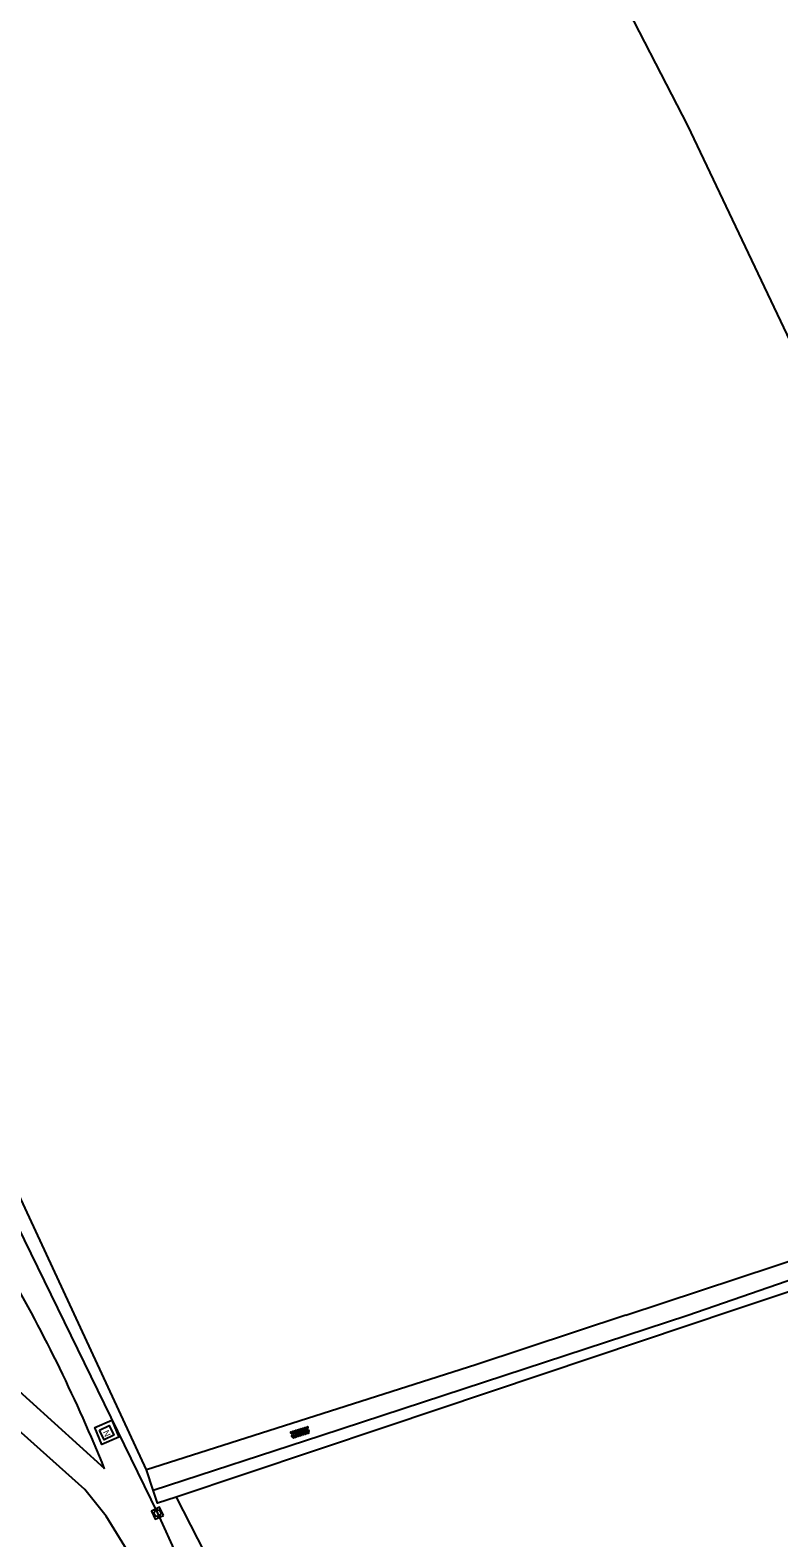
# Model space of a CAD drawing. Extents: x 135999 to 138000, y 396000 to 398501.
# Drawn here: x 137274.5 to 137358.4, y 397475.1 to 397644 of the extents above; entities that cross this region are included whole.
import ezdxf

# ---------------------------------------------------------------- set-up
doc = ezdxf.new("R2010")
doc.units = 0
for name, color, linetype in [('gg-knt-BGT kruinlijn', 7, 'Continuous'), ('gg-knt-bovenkant onderkant talud', 7, 'Continuous'), ('gg-knt-bronhoudergrens', 7, 'Continuous'), ('gg-knt-onverhard', 7, 'Continuous'), ('gg-knt-verharding', 7, 'Continuous'), ('gg-kwrk-duiker nz buis', 7, 'Continuous'), ('gt-grn-groengrens', 7, 'Continuous'), ('gt-grn-vlakafsluiter', 7, 'Continuous'), ('gt-symb-nortonput', 7, 'Continuous'), ('gt-symb-overige verharding', 7, 'Continuous'), ('gt-symb-rioolschacht', 7, 'Continuous')]:
    doc.layers.add(name, color=color, linetype=linetype)

# ---------------------------------------------------------------- blocks, each defined once
blk = doc.blocks.new('gt0-NPUT')
at = {"layer": 'gt-symb-nortonput'}
blk.add_lwpolyline([(-0.57, -0.61), (-0.57, 0.59), (0.63, 0.59), (0.63, -0.61)], close=True, dxfattribs=at)
blk.add_text('N', height=0.7, dxfattribs=at).set_placement((-0.22, -0.38))
blk = doc.blocks.new('gt0-RS')
at = {"layer": 'gt-symb-rioolschacht'}
blk.add_lwpolyline([(-0.5, -0.5), (0.5, -0.5), (0.5, 0.5), (-0.5, 0.5)], close=True, dxfattribs=at)
blk.add_circle((0, 0), 0.375, dxfattribs=at)
blk = doc.blocks.new('gt0-OVH')
at = {"layer": 'gt-symb-overige verharding'}
for points in [[(-0.97, 0.3), (-0.97, 0.31), (-0.96, 0.32), (-0.97, 0.33), (-0.97, 0.34), (-0.98, 0.35), (-0.99, 0.35), (-1, 0.36), (-1.01, 0.35), (-1.02, 0.35), (-1.03, 0.34), (-1.03, 0.33), (-1.04, 0.32), (-1.03, 0.31), (-1.03, 0.3), (-1.02, 0.29), (-1.01, 0.29), (-1, 0.28), (-0.99, 0.29), (-0.98, 0.29)], [(-0.87, 0.11), (-0.87, 0.12), (-0.86, 0.13), (-0.87, 0.14), (-0.87, 0.15), (-0.88, 0.16), (-0.89, 0.16), (-0.9, 0.16), (-0.91, 0.16), (-0.92, 0.16), (-0.93, 0.15), (-0.93, 0.14), (-0.94, 0.13), (-0.93, 0.12), (-0.93, 0.11), (-0.92, 0.1), (-0.91, 0.09), (-0.9, 0.09), (-0.89, 0.09), (-0.88, 0.1)], [(-0.77, 0.3), (-0.77, 0.31), (-0.76, 0.32), (-0.77, 0.33), (-0.77, 0.34), (-0.78, 0.35), (-0.79, 0.35), (-0.8, 0.36), (-0.81, 0.35), (-0.82, 0.35), (-0.83, 0.34), (-0.83, 0.33), (-0.84, 0.32), (-0.83, 0.31), (-0.83, 0.3), (-0.82, 0.29), (-0.81, 0.29), (-0.8, 0.28), (-0.79, 0.29), (-0.78, 0.29)], [(-0.67, 0.11), (-0.67, 0.12), (-0.66, 0.13), (-0.67, 0.14), (-0.67, 0.15), (-0.68, 0.16), (-0.69, 0.16), (-0.7, 0.16), (-0.71, 0.16), (-0.72, 0.16), (-0.73, 0.15), (-0.73, 0.14), (-0.74, 0.13), (-0.73, 0.12), (-0.73, 0.11), (-0.72, 0.1), (-0.71, 0.09), (-0.7, 0.09), (-0.69, 0.09), (-0.68, 0.1)], [(-0.57, 0.3), (-0.57, 0.31), (-0.56, 0.32), (-0.57, 0.33), (-0.57, 0.34), (-0.58, 0.35), (-0.59, 0.35), (-0.6, 0.36), (-0.61, 0.35), (-0.62, 0.35), (-0.63, 0.34), (-0.63, 0.33), (-0.64, 0.32), (-0.63, 0.31), (-0.63, 0.3), (-0.62, 0.29), (-0.61, 0.29), (-0.6, 0.28), (-0.59, 0.29), (-0.58, 0.29)], [(-0.47, 0.11), (-0.47, 0.12), (-0.46, 0.13), (-0.47, 0.14), (-0.47, 0.15), (-0.48, 0.16), (-0.49, 0.16), (-0.5, 0.16), (-0.51, 0.16), (-0.52, 0.16), (-0.53, 0.15), (-0.53, 0.14), (-0.54, 0.13), (-0.53, 0.12), (-0.53, 0.11), (-0.52, 0.1), (-0.51, 0.09), (-0.5, 0.09), (-0.49, 0.09), (-0.48, 0.1)], [(-0.37, 0.3), (-0.37, 0.31), (-0.36, 0.32), (-0.37, 0.33), (-0.37, 0.34), (-0.38, 0.35), (-0.39, 0.35), (-0.4, 0.36), (-0.41, 0.35), (-0.42, 0.35), (-0.43, 0.34), (-0.43, 0.33), (-0.44, 0.32), (-0.43, 0.31), (-0.43, 0.3), (-0.42, 0.29), (-0.41, 0.29), (-0.4, 0.28), (-0.39, 0.29), (-0.38, 0.29)], [(-0.27, 0.11), (-0.27, 0.12), (-0.26, 0.13), (-0.27, 0.14), (-0.27, 0.15), (-0.28, 0.16), (-0.29, 0.16), (-0.3, 0.16), (-0.31, 0.16), (-0.32, 0.16), (-0.33, 0.15), (-0.33, 0.14), (-0.34, 0.13), (-0.33, 0.12), (-0.33, 0.11), (-0.32, 0.1), (-0.31, 0.09), (-0.3, 0.09), (-0.29, 0.09), (-0.28, 0.1)], [(-0.17, 0.3), (-0.17, 0.31), (-0.16, 0.32), (-0.17, 0.33), (-0.17, 0.34), (-0.18, 0.35), (-0.19, 0.35), (-0.2, 0.36), (-0.21, 0.35), (-0.22, 0.35), (-0.23, 0.34), (-0.23, 0.33), (-0.24, 0.32), (-0.23, 0.31), (-0.23, 0.3), (-0.22, 0.29), (-0.21, 0.29), (-0.2, 0.28), (-0.19, 0.29), (-0.18, 0.29)], [(-0.07, 0.11), (-0.07, 0.12), (-0.06, 0.13), (-0.07, 0.14), (-0.07, 0.15), (-0.08, 0.16), (-0.09, 0.16), (-0.1, 0.16), (-0.11, 0.16), (-0.12, 0.16), (-0.13, 0.15), (-0.13, 0.14), (-0.14, 0.13), (-0.13, 0.12), (-0.13, 0.11), (-0.12, 0.1), (-0.11, 0.09), (-0.1, 0.09), (-0.09, 0.09), (-0.08, 0.1)], [(0.03, 0.3), (0.03, 0.31), (0.04, 0.32), (0.03, 0.33), (0.03, 0.34), (0.02, 0.35), (0.01, 0.35), (0, 0.36), (-0.01, 0.35), (-0.02, 0.35), (-0.03, 0.34), (-0.03, 0.33), (-0.04, 0.32), (-0.03, 0.31), (-0.03, 0.3), (-0.02, 0.29), (-0.01, 0.29), (0, 0.28), (0.01, 0.29), (0.02, 0.29)], [(0.13, 0.11), (0.13, 0.12), (0.14, 0.13), (0.13, 0.14), (0.13, 0.15), (0.12, 0.16), (0.11, 0.16), (0.1, 0.16), (0.09, 0.16), (0.08, 0.16), (0.07, 0.15), (0.07, 0.14), (0.06, 0.13), (0.07, 0.12), (0.07, 0.11), (0.08, 0.1), (0.09, 0.09), (0.1, 0.09), (0.11, 0.09), (0.12, 0.1)], [(0.23, 0.3), (0.23, 0.31), (0.24, 0.32), (0.23, 0.33), (0.23, 0.34), (0.22, 0.35), (0.21, 0.35), (0.2, 0.36), (0.19, 0.35), (0.18, 0.35), (0.17, 0.34), (0.17, 0.33), (0.16, 0.32), (0.17, 0.31), (0.17, 0.3), (0.18, 0.29), (0.19, 0.29), (0.2, 0.28), (0.21, 0.29), (0.22, 0.29)], [(0.33, 0.11), (0.33, 0.12), (0.34, 0.13), (0.33, 0.14), (0.33, 0.15), (0.32, 0.16), (0.31, 0.16), (0.3, 0.16), (0.29, 0.16), (0.28, 0.16), (0.27, 0.15), (0.27, 0.14), (0.26, 0.13), (0.27, 0.12), (0.27, 0.11), (0.28, 0.1), (0.29, 0.09), (0.3, 0.09), (0.31, 0.09), (0.32, 0.1)], [(0.43, 0.3), (0.43, 0.31), (0.44, 0.32), (0.43, 0.33), (0.43, 0.34), (0.42, 0.35), (0.41, 0.35), (0.4, 0.36), (0.39, 0.35), (0.38, 0.35), (0.37, 0.34), (0.37, 0.33), (0.36, 0.32), (0.37, 0.31), (0.37, 0.3), (0.38, 0.29), (0.39, 0.29), (0.4, 0.28), (0.41, 0.29), (0.42, 0.29)], [(0.53, 0.11), (0.53, 0.12), (0.54, 0.13), (0.53, 0.14), (0.53, 0.15), (0.52, 0.16), (0.51, 0.16), (0.5, 0.16), (0.49, 0.16), (0.48, 0.16), (0.47, 0.15), (0.47, 0.14), (0.46, 0.13), (0.47, 0.12), (0.47, 0.11), (0.48, 0.1), (0.49, 0.09), (0.5, 0.09), (0.51, 0.09), (0.52, 0.1)], [(0.63, 0.3), (0.63, 0.31), (0.64, 0.32), (0.63, 0.33), (0.63, 0.34), (0.62, 0.35), (0.61, 0.35), (0.6, 0.36), (0.59, 0.35), (0.58, 0.35), (0.57, 0.34), (0.57, 0.33), (0.56, 0.32), (0.57, 0.31), (0.57, 0.3), (0.58, 0.29), (0.59, 0.29), (0.6, 0.28), (0.61, 0.29), (0.62, 0.29)], [(0.73, 0.11), (0.73, 0.12), (0.74, 0.13), (0.73, 0.14), (0.73, 0.15), (0.72, 0.16), (0.71, 0.16), (0.7, 0.16), (0.69, 0.16), (0.68, 0.16), (0.67, 0.15), (0.67, 0.14), (0.66, 0.13), (0.67, 0.12), (0.67, 0.11), (0.68, 0.1), (0.69, 0.09), (0.7, 0.09), (0.71, 0.09), (0.72, 0.1)], [(0.83, 0.3), (0.83, 0.31), (0.84, 0.32), (0.83, 0.33), (0.83, 0.34), (0.82, 0.35), (0.81, 0.35), (0.8, 0.36), (0.79, 0.35), (0.78, 0.35), (0.77, 0.34), (0.77, 0.33), (0.76, 0.32), (0.77, 0.31), (0.77, 0.3), (0.78, 0.29), (0.79, 0.29), (0.8, 0.28), (0.81, 0.29), (0.82, 0.29)], [(0.93, 0.11), (0.93, 0.12), (0.94, 0.13), (0.93, 0.14), (0.93, 0.15), (0.92, 0.16), (0.91, 0.16), (0.9, 0.16), (0.89, 0.16), (0.88, 0.16), (0.87, 0.15), (0.87, 0.14), (0.86, 0.13), (0.87, 0.12), (0.87, 0.11), (0.88, 0.1), (0.89, 0.09), (0.9, 0.09), (0.91, 0.09), (0.92, 0.1)], [(1.03, 0.3), (1.03, 0.31), (1.04, 0.32), (1.03, 0.33), (1.03, 0.34), (1.02, 0.35), (1.01, 0.35), (1, 0.36), (0.99, 0.35), (0.98, 0.35), (0.97, 0.34), (0.97, 0.33), (0.96, 0.32), (0.97, 0.31), (0.97, 0.3), (0.98, 0.29), (0.99, 0.29), (1, 0.28), (1.01, 0.29), (1.02, 0.29)], [(-0.97, -0.14), (-0.97, -0.13), (-0.96, -0.12), (-0.97, -0.11), (-0.97, -0.1), (-0.98, -0.09), (-0.99, -0.09), (-1, -0.08), (-1.01, -0.09), (-1.02, -0.09), (-1.03, -0.1), (-1.03, -0.11), (-1.04, -0.12), (-1.03, -0.13), (-1.03, -0.14), (-1.02, -0.15), (-1.01, -0.15), (-1, -0.16), (-0.99, -0.15), (-0.98, -0.15)], [(-0.87, -0.33), (-0.87, -0.32), (-0.86, -0.31), (-0.87, -0.3), (-0.87, -0.29), (-0.88, -0.28), (-0.89, -0.28), (-0.9, -0.28), (-0.91, -0.28), (-0.92, -0.28), (-0.93, -0.29), (-0.93, -0.3), (-0.94, -0.31), (-0.93, -0.32), (-0.93, -0.33), (-0.92, -0.34), (-0.91, -0.35), (-0.9, -0.35), (-0.89, -0.35), (-0.88, -0.34)], [(-0.77, -0.14), (-0.77, -0.13), (-0.76, -0.12), (-0.77, -0.11), (-0.77, -0.1), (-0.78, -0.09), (-0.79, -0.09), (-0.8, -0.08), (-0.81, -0.09), (-0.82, -0.09), (-0.83, -0.1), (-0.83, -0.11), (-0.84, -0.12), (-0.83, -0.13), (-0.83, -0.14), (-0.82, -0.15), (-0.81, -0.15), (-0.8, -0.16), (-0.79, -0.15), (-0.78, -0.15)], [(-0.67, -0.33), (-0.67, -0.32), (-0.66, -0.31), (-0.67, -0.3), (-0.67, -0.29), (-0.68, -0.28), (-0.69, -0.28), (-0.7, -0.28), (-0.71, -0.28), (-0.72, -0.28), (-0.73, -0.29), (-0.73, -0.3), (-0.74, -0.31), (-0.73, -0.32), (-0.73, -0.33), (-0.72, -0.34), (-0.71, -0.35), (-0.7, -0.35), (-0.69, -0.35), (-0.68, -0.34)], [(-0.57, -0.14), (-0.57, -0.13), (-0.56, -0.12), (-0.57, -0.11), (-0.57, -0.1), (-0.58, -0.09), (-0.59, -0.09), (-0.6, -0.08), (-0.61, -0.09), (-0.62, -0.09), (-0.63, -0.1), (-0.63, -0.11), (-0.64, -0.12), (-0.63, -0.13), (-0.63, -0.14), (-0.62, -0.15), (-0.61, -0.15), (-0.6, -0.16), (-0.59, -0.15), (-0.58, -0.15)], [(-0.47, -0.33), (-0.47, -0.32), (-0.46, -0.31), (-0.47, -0.3), (-0.47, -0.29), (-0.48, -0.28), (-0.49, -0.28), (-0.5, -0.28), (-0.51, -0.28), (-0.52, -0.28), (-0.53, -0.29), (-0.53, -0.3), (-0.54, -0.31), (-0.53, -0.32), (-0.53, -0.33), (-0.52, -0.34), (-0.51, -0.35), (-0.5, -0.35), (-0.49, -0.35), (-0.48, -0.34)], [(-0.37, -0.14), (-0.37, -0.13), (-0.36, -0.12), (-0.37, -0.11), (-0.37, -0.1), (-0.38, -0.09), (-0.39, -0.09), (-0.4, -0.08), (-0.41, -0.09), (-0.42, -0.09), (-0.43, -0.1), (-0.43, -0.11), (-0.44, -0.12), (-0.43, -0.13), (-0.43, -0.14), (-0.42, -0.15), (-0.41, -0.15), (-0.4, -0.16), (-0.39, -0.15), (-0.38, -0.15)], [(-0.27, -0.33), (-0.27, -0.32), (-0.26, -0.31), (-0.27, -0.3), (-0.27, -0.29), (-0.28, -0.28), (-0.29, -0.28), (-0.3, -0.28), (-0.31, -0.28), (-0.32, -0.28), (-0.33, -0.29), (-0.33, -0.3), (-0.34, -0.31), (-0.33, -0.32), (-0.33, -0.33), (-0.32, -0.34), (-0.31, -0.35), (-0.3, -0.35), (-0.29, -0.35), (-0.28, -0.34)], [(-0.17, -0.14), (-0.17, -0.13), (-0.16, -0.12), (-0.17, -0.11), (-0.17, -0.1), (-0.18, -0.09), (-0.19, -0.09), (-0.2, -0.08), (-0.21, -0.09), (-0.22, -0.09), (-0.23, -0.1), (-0.23, -0.11), (-0.24, -0.12), (-0.23, -0.13), (-0.23, -0.14), (-0.22, -0.15), (-0.21, -0.15), (-0.2, -0.16), (-0.19, -0.15), (-0.18, -0.15)], [(-0.07, -0.33), (-0.07, -0.32), (-0.06, -0.31), (-0.07, -0.3), (-0.07, -0.29), (-0.08, -0.28), (-0.09, -0.28), (-0.1, -0.28), (-0.11, -0.28), (-0.12, -0.28), (-0.13, -0.29), (-0.13, -0.3), (-0.14, -0.31), (-0.13, -0.32), (-0.13, -0.33), (-0.12, -0.34), (-0.11, -0.35), (-0.1, -0.35), (-0.09, -0.35), (-0.08, -0.34)], [(0.03, -0.14), (0.03, -0.13), (0.04, -0.12), (0.03, -0.11), (0.03, -0.1), (0.02, -0.09), (0.01, -0.09), (0, -0.08), (-0.01, -0.09), (-0.02, -0.09), (-0.03, -0.1), (-0.03, -0.11), (-0.04, -0.12), (-0.03, -0.13), (-0.03, -0.14), (-0.02, -0.15), (-0.01, -0.15), (0, -0.16), (0.01, -0.15), (0.02, -0.15)], [(0.13, -0.33), (0.13, -0.32), (0.14, -0.31), (0.13, -0.3), (0.13, -0.29), (0.12, -0.28), (0.11, -0.28), (0.1, -0.28), (0.09, -0.28), (0.08, -0.28), (0.07, -0.29), (0.07, -0.3), (0.06, -0.31), (0.07, -0.32), (0.07, -0.33), (0.08, -0.34), (0.09, -0.35), (0.1, -0.35), (0.11, -0.35), (0.12, -0.34)], [(0.23, -0.14), (0.23, -0.13), (0.24, -0.12), (0.23, -0.11), (0.23, -0.1), (0.22, -0.09), (0.21, -0.09), (0.2, -0.08), (0.19, -0.09), (0.18, -0.09), (0.17, -0.1), (0.17, -0.11), (0.16, -0.12), (0.17, -0.13), (0.17, -0.14), (0.18, -0.15), (0.19, -0.15), (0.2, -0.16), (0.21, -0.15), (0.22, -0.15)], [(0.33, -0.33), (0.33, -0.32), (0.34, -0.31), (0.33, -0.3), (0.33, -0.29), (0.32, -0.28), (0.31, -0.28), (0.3, -0.28), (0.29, -0.28), (0.28, -0.28), (0.27, -0.29), (0.27, -0.3), (0.26, -0.31), (0.27, -0.32), (0.27, -0.33), (0.28, -0.34), (0.29, -0.35), (0.3, -0.35), (0.31, -0.35), (0.32, -0.34)], [(0.43, -0.14), (0.43, -0.13), (0.44, -0.12), (0.43, -0.11), (0.43, -0.1), (0.42, -0.09), (0.41, -0.09), (0.4, -0.08), (0.39, -0.09), (0.38, -0.09), (0.37, -0.1), (0.37, -0.11), (0.36, -0.12), (0.37, -0.13), (0.37, -0.14), (0.38, -0.15), (0.39, -0.15), (0.4, -0.16), (0.41, -0.15), (0.42, -0.15)], [(0.53, -0.33), (0.53, -0.32), (0.54, -0.31), (0.53, -0.3), (0.53, -0.29), (0.52, -0.28), (0.51, -0.28), (0.5, -0.28), (0.49, -0.28), (0.48, -0.28), (0.47, -0.29), (0.47, -0.3), (0.46, -0.31), (0.47, -0.32), (0.47, -0.33), (0.48, -0.34), (0.49, -0.35), (0.5, -0.35), (0.51, -0.35), (0.52, -0.34)], [(0.63, -0.14), (0.63, -0.13), (0.64, -0.12), (0.63, -0.11), (0.63, -0.1), (0.62, -0.09), (0.61, -0.09), (0.6, -0.08), (0.59, -0.09), (0.58, -0.09), (0.57, -0.1), (0.57, -0.11), (0.56, -0.12), (0.57, -0.13), (0.57, -0.14), (0.58, -0.15), (0.59, -0.15), (0.6, -0.16), (0.61, -0.15), (0.62, -0.15)], [(0.73, -0.33), (0.73, -0.32), (0.74, -0.31), (0.73, -0.3), (0.73, -0.29), (0.72, -0.28), (0.71, -0.28), (0.7, -0.28), (0.69, -0.28), (0.68, -0.28), (0.67, -0.29), (0.67, -0.3), (0.66, -0.31), (0.67, -0.32), (0.67, -0.33), (0.68, -0.34), (0.69, -0.35), (0.7, -0.35), (0.71, -0.35), (0.72, -0.34)], [(0.83, -0.14), (0.83, -0.13), (0.84, -0.12), (0.83, -0.11), (0.83, -0.1), (0.82, -0.09), (0.81, -0.09), (0.8, -0.08), (0.79, -0.09), (0.78, -0.09), (0.77, -0.1), (0.77, -0.11), (0.76, -0.12), (0.77, -0.13), (0.77, -0.14), (0.78, -0.15), (0.79, -0.15), (0.8, -0.16), (0.81, -0.15), (0.82, -0.15)], [(0.93, -0.33), (0.93, -0.32), (0.94, -0.31), (0.93, -0.3), (0.93, -0.29), (0.92, -0.28), (0.91, -0.28), (0.9, -0.28), (0.89, -0.28), (0.88, -0.28), (0.87, -0.29), (0.87, -0.3), (0.86, -0.31), (0.87, -0.32), (0.87, -0.33), (0.88, -0.34), (0.89, -0.35), (0.9, -0.35), (0.91, -0.35), (0.92, -0.34)], [(1.03, -0.14), (1.03, -0.13), (1.04, -0.12), (1.03, -0.11), (1.03, -0.1), (1.02, -0.09), (1.01, -0.09), (1, -0.08), (0.99, -0.09), (0.98, -0.09), (0.97, -0.1), (0.97, -0.11), (0.96, -0.12), (0.97, -0.13), (0.97, -0.14), (0.98, -0.15), (0.99, -0.15), (1, -0.16), (1.01, -0.15), (1.02, -0.15)]]:
    blk.add_lwpolyline(points, close=True, dxfattribs=at)

msp = doc.modelspace()

# ---------------------------------------------------------------- linework, layer by layer
at = {"layer": 'gg-knt-BGT kruinlijn'}
msp.add_lwpolyline([(137282.84, 397482.79), (137266.02, 397498.03), (137262.68, 397501.21), (137259.29, 397504.04), (137256.45, 397507.43), (137238.86, 397543.81), (137225.1, 397572.83), (137212.57, 397599.99), (137200.04, 397627.56), (137198.1, 397628.35), (137195.52, 397628.64)], dxfattribs=at)
at = {"layer": 'gg-knt-bovenkant onderkant talud'}
msp.add_lwpolyline([(137404.11, 397245.06), (137397.77, 397256.6), (137382.08, 397285.26), (137365.64, 397315.94), (137350.3, 397345.32), (137333.16, 397377.55), (137319.99, 397403.64), (137303.3, 397435.68), (137300.48, 397441.38), (137287.19, 397468.64), (137285.41, 397473.61), (137283.01, 397477.49), (137280.63, 397480.46), (137264.62, 397494.75), (137261.03, 397497.17)], dxfattribs=at)
msp.add_arc((137114.39, 397414.42), 181.79, 22.0892, 29.8838, dxfattribs=at)
at = {"layer": 'gg-knt-bronhoudergrens'}
for points in [[(137399.71, 397525.78), (137386.22, 397553.3), (137348.21, 397633.32), (137322.99, 397682.22)], [(137376.82, 397508.59), (137369.02, 397505.82), (137353.34, 397500.56), (137337.67, 397495.3), (137314.27, 397487.46), (137290.87, 397479.62)], [(137290.87, 397479.62), (137341.16, 397381.33), (137354.93, 397354.98), (137377.21, 397312.34)]]:
    msp.add_lwpolyline(points, dxfattribs=at)
at = {"layer": 'gg-knt-onverhard'}
msp.add_line((137348.2, 397500), (137376.41, 397509.76), dxfattribs=at)
for points in [[(137341.23, 397500), (137362.18, 397506.93), (137395.6, 397518.45), (137401.39, 397520.42)], [(137341.23, 397500), (137324.42, 397494.44), (137287.54, 397482.69)], [(137288.28, 397480.41), (137307.08, 397486.52), (137348.2, 397500)]]:
    msp.add_lwpolyline(points, dxfattribs=at)
at = {"layer": 'gg-knt-verharding'}
msp.add_lwpolyline([(137283.64, 397488.24), (137284.44, 397486.33), (137282.52, 397485.51), (137281.73, 397487.42), (137283.64, 397488.24)], dxfattribs=at)
at = {"layer": 'gg-kwrk-duiker nz buis'}
for p, q in [((137271.59, 397513.04), (137288.75, 397477.82)), ((137288.75, 397477.82), (137290.95, 397472.95))]:
    msp.add_line(p, q, dxfattribs=at)
at = {"layer": 'gt-grn-groengrens'}
msp.add_line((137287.54, 397482.69), (137272.02, 397516.12), dxfattribs=at)
msp.add_lwpolyline([(137290.87, 397479.62), (137288.76, 397478.93), (137288.28, 397480.41)], dxfattribs=at)
at = {"layer": 'gt-grn-vlakafsluiter'}
msp.add_line((137288.28, 397480.41), (137287.54, 397482.69), dxfattribs=at)

# ---------------------------------------------------------------- block references
at = {"layer": 'gt-symb-nortonput', "rotation": -64.10085101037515}
msp.add_blockref('gt0-NPUT', (137283.05, 397486.88), dxfattribs=at)
at = {"layer": 'gt-symb-overige verharding', "rotation": 17.220699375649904}
msp.add_blockref('gt0-OVH', (137304.74, 397486.86), dxfattribs=at)
at = {"layer": 'gt-symb-rioolschacht', "rotation": 115.15537243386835}
msp.add_blockref('gt0-RS', (137288.75, 397477.82), dxfattribs=at)

doc.saveas('drawing.dxf')
